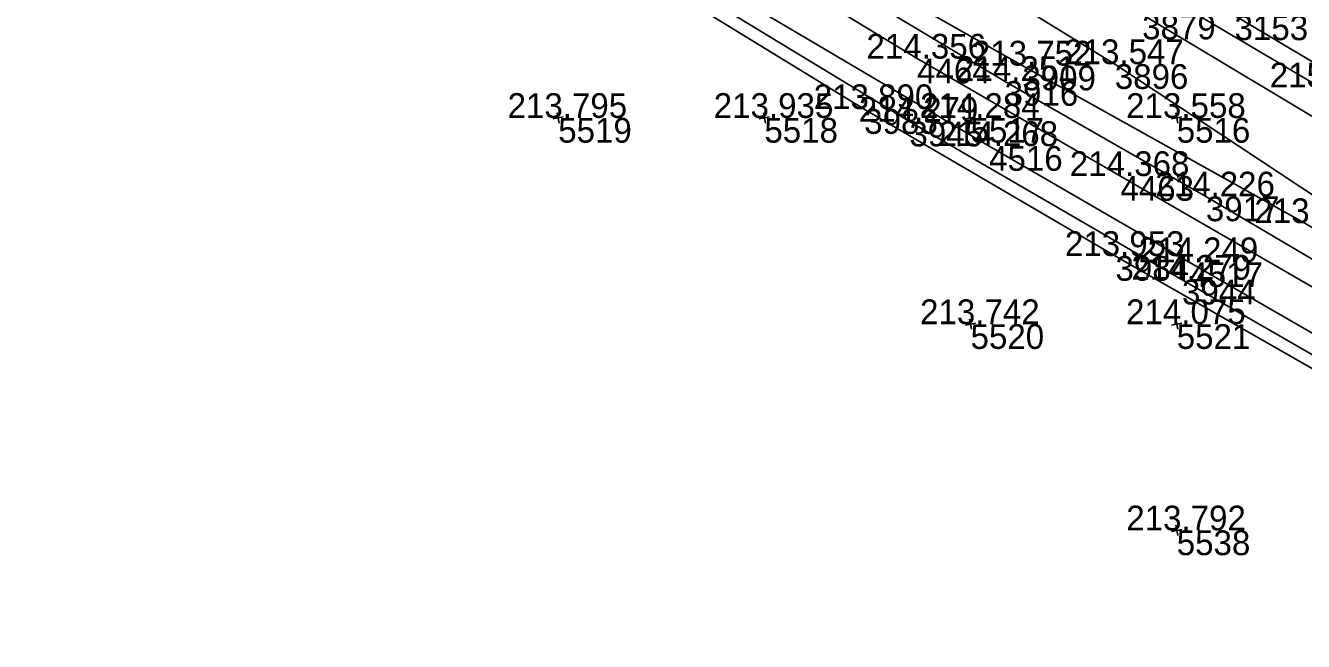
# Model space of a CAD drawing. Extents: x -556590 to -554855, y -1137918 to -1135717.
# Drawn here: x -556315.8 to -556253.9, y -1135955.4 to -1135925.5 of the extents above; entities that cross this region are included whole.
import ezdxf

# ---------------------------------------------------------------- set-up
doc = ezdxf.new("R2010")
doc.units = 0
for name, color, linetype in [('Vrstva 4', 7, 'Continuous'), ('Vrstva 49', 7, 'Continuous'), ('Vrstva 51', 7, 'Continuous'), ('Vrstva 60', 7, 'Continuous'), ('Vrstva 61', 7, 'Continuous')]:
    doc.layers.add(name, color=color, linetype=linetype)

msp = doc.modelspace()

# ---------------------------------------------------------------- linework, layer by layer
at = {"layer": 'Vrstva 4'}
for points in [[(-556151.339, -1135987.753), (-556169.227, -1135977.179), (-556194.237, -1135962.37), (-556219.741, -1135947.286), (-556238.471, -1135936.146), (-556257.195, -1135925.029), (-556267.674, -1135918.769), (-556279.888, -1135911.621), (-556293.451, -1135903.631), (-556305.689, -1135896.206), (-556324.068, -1135885.336)], [(-556320.301, -1135888.716), (-556307.871, -1135895.896), (-556297.619, -1135902.08), (-556294.839, -1135903.866), (-556291.674, -1135905.736), (-556281.526, -1135911.759), (-556266.524, -1135920.54), (-556253.033, -1135928.519), (-556239.515, -1135936.667), (-556227.297, -1135943.884), (-556215.605, -1135950.802), (-556205.2, -1135957.007), (-556194.292, -1135963.42), (-556183.465, -1135969.794), (-556173.534, -1135975.574), (-556163.979, -1135981.392), (-556151.93, -1135988.593)]]:
    msp.add_lwpolyline(points, dxfattribs=at)
at = {"layer": 'Vrstva 49'}
for p, q in [((-556289.754, -1135929.953), (-556290.246, -1135930.047)), ((-556290.047, -1135929.754), (-556289.953, -1135930.246)), ((-556279.754, -1135929.953), (-556280.246, -1135930.047)), ((-556280.047, -1135929.754), (-556279.953, -1135930.246)), ((-556269.754, -1135929.953), (-556270.246, -1135930.047)), ((-556270.047, -1135929.754), (-556269.953, -1135930.246)), ((-556259.754, -1135929.953), (-556260.246, -1135930.047)), ((-556260.047, -1135929.754), (-556259.953, -1135930.246)), ((-556270.047, -1135939.754), (-556269.953, -1135940.246)), ((-556260.047, -1135939.754), (-556259.953, -1135940.246)), ((-556269.754, -1135939.953), (-556270.246, -1135940.047)), ((-556259.754, -1135939.953), (-556260.246, -1135940.047)), ((-556260.047, -1135949.754), (-556259.953, -1135950.246)), ((-556259.754, -1135949.953), (-556260.246, -1135950.047))]:
    msp.add_line(p, q, dxfattribs=at)
for points in [[(-556152.444, -1135989.696), (-556162.989, -1135983.713), (-556180.905, -1135973.61), (-556202.443, -1135960.88), (-556221.565, -1135949.458), (-556242.594, -1135936.412), (-556261.676, -1135924.989), (-556273.767, -1135917.551), (-556289.344, -1135908.353), (-556303.821, -1135899.609), (-556311.834, -1135894.824), (-556325.781, -1135886.797), (-556339.334, -1135878.809), (-556344.414, -1135876.087), (-556348.472, -1135873.885), (-556351.829, -1135872.175)], [(-556351.829, -1135872.175), (-556346.209, -1135876.086), (-556339.942, -1135880.247), (-556334.209, -1135883.7), (-556324.496, -1135889.357), (-556310.116, -1135897.852), (-556294.36, -1135907.648), (-556276.524, -1135919.076), (-556263.005, -1135927.393), (-556250.97, -1135935.341), (-556236.098, -1135944.058), (-556216.785, -1135955.838), (-556203.77, -1135963.467), (-556187.42, -1135972.728), (-556172.161, -1135981.603), (-556153.921, -1135992.126)], [(-556135.84, -1136010.37), (-556147.628, -1136003.161), (-556158.911, -1135996.568), (-556169.11, -1135990.597), (-556180.92, -1135983.772), (-556195.758, -1135975.146), (-556208.597, -1135967.65), (-556226.169, -1135957.429), (-556240.626, -1135948.835), (-556259.744, -1135937.846), (-556272.966, -1135930.179), (-556285.084, -1135922.795), (-556298.506, -1135914.532), (-556304.361, -1135910.915), (-556309.625, -1135907.963), (-556314.511, -1135904.668), (-556319.895, -1135900.763)], [(-556317.723, -1135903.094), (-556310.891, -1135907.723), (-556306.583, -1135910.361), (-556302.844, -1135912.568), (-556290.917, -1135919.913), (-556275.158, -1135929.572), (-556262.971, -1135936.695), (-556249.585, -1135944.343), (-556233.711, -1135953.554), (-556220.385, -1135961.35), (-556205.533, -1135970.009), (-556192.566, -1135977.547), (-556179.518, -1135985.195), (-556170.519, -1135990.271), (-556159.033, -1135997.179), (-556147.907, -1136003.683), (-556139.608, -1136008.963)], [(-556298.167, -1135909.536), (-556292.93, -1135913.35), (-556279.642, -1135921.458), (-556268.348, -1135928.21), (-556258.587, -1135933.808), (-556248.522, -1135939.744), (-556237.027, -1135946.257), (-556226.445, -1135952.484), (-556212.073, -1135961.232), (-556201.542, -1135967.261), (-556188.428, -1135974.567), (-556174.389, -1135982.757), (-556163.053, -1135989.416), (-556154.655, -1135994.416)], [(-556154.277, -1135993.121), (-556168.235, -1135985.137), (-556188.128, -1135973.501), (-556205.62, -1135963.859), (-556222.435, -1135953.761), (-556238.63, -1135944.118), (-556253.785, -1135935.102), (-556267.489, -1135927.461), (-556274.575, -1135923.43), (-556286.903, -1135916.173), (-556294.594, -1135911.457), (-556298.167, -1135909.536)]]:
    msp.add_lwpolyline(points, dxfattribs=at)
at = {"layer": 'Vrstva 51'}
for points in [[(-556135.009, -1136007.539), (-556155.339, -1135995.213), (-556170.834, -1135986.013), (-556183.192, -1135978.702), (-556193.986, -1135972.503), (-556205.887, -1135965.721), (-556220.307, -1135957.29), (-556232.743, -1135950.091), (-556245.048, -1135943.039), (-556262.731, -1135932.817), (-556272.596, -1135927.123), (-556282.445, -1135921.127), (-556296.67, -1135912.406), (-556311.659, -1135902.566), (-556322.953, -1135895.006)], [(-556130.533, -1136012.591), (-556156.21, -1135997.017), (-556168.642, -1135989.662), (-556177.653, -1135984.237), (-556193.507, -1135975.089), (-556207.097, -1135967.295), (-556217.155, -1135961.516), (-556232.031, -1135952.849), (-556246.306, -1135944.547), (-556259.391, -1135936.996), (-556269.101, -1135931.363), (-556283.127, -1135923.085), (-556295.814, -1135915.265), (-556303.401, -1135910.358), (-556310.135, -1135905.722), (-556315.748, -1135901.991), (-556321.191, -1135898.302)]]:
    msp.add_lwpolyline(points, dxfattribs=at)
at = {"layer": 'Vrstva 60'}
for p, q in [((-556272.596, -1135927.123), (-556272.596, -1135927.123)), ((-556267.489, -1135927.461), (-556267.489, -1135927.461)), ((-556263.005, -1135927.393), (-556263.005, -1135927.393)), ((-556268.348, -1135928.21), (-556268.348, -1135928.21)), ((-556290, -1135930), (-556290, -1135930)), ((-556280, -1135930), (-556280, -1135930)), ((-556275.158, -1135929.572), (-556275.158, -1135929.572)), ((-556270, -1135930), (-556270, -1135930)), ((-556260, -1135930), (-556260, -1135930)), ((-556272.966, -1135930.179), (-556272.966, -1135930.179)), ((-556269.101, -1135931.363), (-556269.101, -1135931.363)), ((-556262.731, -1135932.817), (-556262.731, -1135932.817)), ((-556258.587, -1135933.808), (-556258.587, -1135933.808)), ((-556262.971, -1135936.695), (-556262.971, -1135936.695)), ((-556259.391, -1135936.996), (-556259.391, -1135936.996)), ((-556259.744, -1135937.846), (-556259.744, -1135937.846)), ((-556270, -1135940), (-556270, -1135940)), ((-556260, -1135940), (-556260, -1135940)), ((-556260, -1135950), (-556260, -1135950))]:
    msp.add_line(p, q, dxfattribs=at)

# ---------------------------------------------------------------- texts
for s, p in [('3879', (-556261.676, -1135926.189)), ('3153', (-556257.195, -1135926.229)), ('4464', (-556272.596, -1135928.323)), ('3909', (-556267.489, -1135928.661)), ('3896', (-556263.005, -1135928.593)), ('3916', (-556268.348, -1135929.41)), ('5519', (-556290, -1135931.2)), ('5518', (-556280, -1135931.2)), ('3983', (-556275.158, -1135930.772)), ('5517', (-556270, -1135931.2)), ('5516', (-556260, -1135931.2)), ('3945', (-556272.966, -1135931.379)), ('4516', (-556269.101, -1135932.563)), ('4463', (-556262.731, -1135934.017)), ('3917', (-556258.587, -1135935.008)), ('3984', (-556262.971, -1135937.895)), ('4517', (-556259.391, -1135938.196)), ('3944', (-556259.744, -1135939.046)), ('5520', (-556270, -1135941.2)), ('5521', (-556260, -1135941.2)), ('5538', (-556260, -1135951.2))]:
    msp.add_text(s, height=1.2, dxfattribs=at).set_placement(p)
at = {"layer": 'Vrstva 61'}
for s, p in [('214.356', (-556275.048, -1135927.123)), ('213.752', (-556269.937, -1135927.461)), ('213.547', (-556265.457, -1135927.393)), ('214.251', (-556270.705, -1135928.21)), ('215.229', (-556255.487, -1135928.519)), ('213.795', (-556292.456, -1135930)), ('213.935', (-556282.456, -1135930)), ('213.890', (-556277.609, -1135929.572)), ('214.284', (-556272.451, -1135930)), ('213.558', (-556262.454, -1135930)), ('214.279', (-556275.42, -1135930.179)), ('214.268', (-556271.555, -1135931.363)), ('214.368', (-556265.185, -1135932.817)), ('214.226', (-556261.039, -1135933.808)), ('213.510', (-556256.236, -1135935.102)), ('213.953', (-556265.423, -1135936.695)), ('214.249', (-556261.845, -1135936.996)), ('214.279', (-556262.198, -1135937.846)), ('213.742', (-556272.448, -1135940)), ('214.075', (-556262.456, -1135940)), ('213.792', (-556262.448, -1135950))]:
    msp.add_text(s, height=1.2, dxfattribs=at).set_placement(p)

doc.saveas('drawing.dxf')
